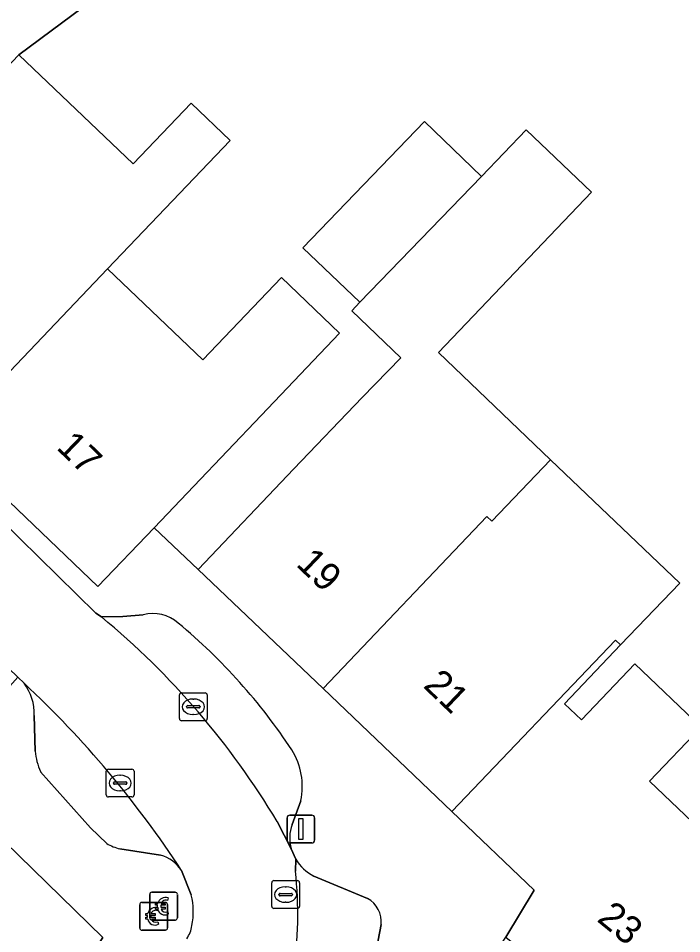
# Model space of a CAD drawing. Extents: x 160102 to 160934, y 382045 to 382923.
# Drawn here: x 160787.7 to 160811.62, y 382779.35 to 382812.33 of the extents above; entities that cross this region are included whole.
import ezdxf

# ---------------------------------------------------------------- set-up
doc = ezdxf.new("R2010")
doc.units = 0
for name, color, linetype in [('IMGEO_Betaalautomaat', 7, 'Continuous'), ('IMGEO_Erf', 7, 'Continuous'), ('IMGEO_Kolk', 7, 'Continuous'), ('IMGEO_Lichtmast', 7, 'Continuous'), ('IMGEO_Pand', 7, 'Continuous'), ('IMGEO_Pand_nummerreeks', 7, 'Continuous'), ('IMGEO_Parkeervlak_open', 7, 'Continuous'), ('IMGEO_Rijbaan_lokaal_open', 7, 'Continuous'), ('IMGEO_Rioolput', 7, 'Continuous'), ('IMGEO_Voetpad_open', 7, 'Continuous')]:
    doc.layers.add(name, color=color, linetype=linetype)

msp = doc.modelspace()

# ---------------------------------------------------------------- linework, layer by layer
at = {"layer": 'IMGEO_Betaalautomaat'}
for p, q in [((160792.438, 382779.913), (160792.438, 382780.754)), ((160792.438, 382780.754), (160792.438, 382779.913)), ((160792.513, 382780.837), (160793.354, 382780.837)), ((160793.354, 382780.837), (160792.513, 382780.837)), ((160793.437, 382780.763), (160793.437, 382779.922)), ((160793.437, 382779.922), (160793.437, 382780.763)), ((160792.155, 382780.472), (160792.996, 382780.472)), ((160792.996, 382780.472), (160792.155, 382780.472)), ((160793.1, 382780.642), (160793.083, 382780.542)), ((160792.08, 382779.548), (160792.08, 382780.389)), ((160792.08, 382780.389), (160792.08, 382779.548)), ((160792.721, 382780.301), (160792.721, 382780.369)), ((160792.742, 382780.277), (160792.725, 382780.177)), ((160792.842, 382780.369), (160792.842, 382780.301)), ((160793.079, 382780.398), (160793.079, 382779.557)), ((160793.079, 382779.557), (160793.079, 382780.398)), ((160793.087, 382780.136), (160793.109, 382780.049)), ((160792.363, 382779.936), (160792.363, 382780.004)), ((160792.484, 382780.004), (160792.484, 382779.936)), ((160793.363, 382779.838), (160792.522, 382779.838)), ((160792.522, 382779.838), (160793.363, 382779.838)), ((160792.729, 382779.771), (160792.751, 382779.684)), ((160793.005, 382779.473), (160792.164, 382779.473)), ((160792.164, 382779.473), (160793.005, 382779.473))]:
    msp.add_line(p, q, dxfattribs=at)
for points in [[(160792.721, 382780.369), (160792.652, 382780.369), (160792.652, 382780.438), (160792.731, 382780.438)], [(160792.853, 382780.438), (160793, 382780.438), (160793, 382780.369), (160792.842, 382780.369)], [(160792.726, 382780.232), (160792.652, 382780.232), (160792.652, 382780.301), (160792.721, 382780.301)], [(160792.842, 382780.301), (160793, 382780.301), (160793, 382780.232), (160792.856, 382780.232)], [(160792.363, 382780.004), (160792.294, 382780.004), (160792.294, 382780.073), (160792.373, 382780.073)], [(160792.368, 382779.867), (160792.294, 382779.867), (160792.294, 382779.936), (160792.363, 382779.936)], [(160792.495, 382780.073), (160792.642, 382780.073), (160792.642, 382780.004), (160792.484, 382780.004)], [(160792.484, 382779.936), (160792.642, 382779.936), (160792.642, 382779.867), (160792.498, 382779.867)]]:
    msp.add_lwpolyline(points, dxfattribs=at)
for centre, radius, start, end in [((160792.516, 382780.76), 0.0779, 92.4484, 184.2845), ((160792.516, 382780.76), 0.0779, 92.4484, 184.2845), ((160793.36, 382780.76), 0.0779, 2.4484, 94.2845), ((160793.36, 382780.76), 0.0779, 2.4484, 94.2845), ((160792.158, 382780.395), 0.0779, 92.4484, 184.2845), ((160792.158, 382780.395), 0.0779, 92.4484, 184.2845), ((160793.014, 382780.362), 0.293, 73.014, 165.0139), ((160793.02, 382780.375), 0.179, 69.3236, 159.5683), ((160793.002, 382780.395), 0.0779, 2.4484, 94.2845), ((160793.002, 382780.395), 0.0779, 2.4484, 94.2845), ((160792.656, 382779.997), 0.293, 73.014, 165.0139), ((160792.662, 382780.01), 0.179, 69.3236, 159.5683), ((160792.987, 382780.287), 0.267, 191.8096, 297.0389), ((160793.02, 382780.302), 0.179, 202.7625, 291.8693), ((160792.629, 382779.922), 0.267, 191.8096, 297.0389), ((160792.516, 382779.916), 0.0779, 182.4484, 274.2845), ((160792.516, 382779.916), 0.0779, 182.4484, 274.2845), ((160792.662, 382779.937), 0.179, 202.7625, 291.8693), ((160793.36, 382779.916), 0.0779, 272.4484, 4.2845), ((160793.36, 382779.916), 0.0779, 272.4484, 4.2845), ((160792.158, 382779.551), 0.0779, 182.4484, 274.2845), ((160792.158, 382779.551), 0.0779, 182.4484, 274.2845), ((160793.002, 382779.551), 0.0779, 272.4484, 4.2845), ((160793.002, 382779.551), 0.0779, 272.4484, 4.2845)]:
    msp.add_arc(centre, radius, start, end, dxfattribs=at)
at = {"layer": 'IMGEO_Erf'}
msp.add_lwpolyline([(160796.527, 382817.559), (160787.716, 382811.017), (160791.844, 382807.078), (160793.935, 382809.268), (160795.338, 382807.929), (160790.92, 382803.299), (160794.356, 382800.02), (160797.187, 382802.986), (160799.286, 382800.983), (160796.455, 382798.017), (160794.026, 382795.472), (160792.597, 382793.974), (160794.186, 382792.473), (160797.638, 382796.091), (160800.096, 382798.666), (160801.488, 382800.091), (160799.726, 382801.792), (160800.018, 382802.095), (160797.959, 382804.06), (160802.35, 382808.608), (160804.398, 382806.631), (160806.016, 382808.307), (160808.365, 382806.065), (160802.846, 382800.281), (160806.888, 382796.424), (160811.546, 382791.979), (160809.416, 382789.747), (160807.398, 382787.633), (160808.005, 382787.053), (160809.928, 382789.068), (160812.317, 382786.788), (160810.458, 382784.84), (160814.83, 382780.668)], dxfattribs=at)
at = {"layer": 'IMGEO_Kolk'}
for p, q in [((160793.587, 382788.02), (160794.439, 382788.02)), ((160793.512, 382787.094), (160793.512, 382787.946)), ((160794, 382787.8), (160794.025, 382787.8)), ((160794.513, 382787.946), (160794.513, 382787.094)), ((160793.771, 382787.514), (160793.771, 382787.526)), ((160794.209, 382787.477), (160793.811, 382787.477)), ((160793.814, 382787.563), (160794.212, 382787.563)), ((160794.255, 382787.526), (160794.255, 382787.514)), ((160794.439, 382787.02), (160793.587, 382787.02)), ((160794.023, 382787.24), (160793.998, 382787.24)), ((160790.873, 382784.346), (160790.873, 382785.198)), ((160790.948, 382785.272), (160791.8, 382785.272)), ((160791.361, 382785.052), (160791.386, 382785.052)), ((160791.874, 382785.198), (160791.874, 382784.346)), ((160791.132, 382784.766), (160791.132, 382784.778)), ((160791.57, 382784.729), (160791.172, 382784.729)), ((160791.175, 382784.815), (160791.573, 382784.815)), ((160791.616, 382784.778), (160791.616, 382784.766)), ((160791.384, 382784.492), (160791.359, 382784.492)), ((160791.8, 382784.272), (160790.948, 382784.272))]:
    msp.add_line(p, q, dxfattribs=at)
for points in [[(160793.587, 382788.02), (160794.439, 382788.02)], [(160793.512, 382787.094), (160793.512, 382787.946)], [(160794.513, 382787.946), (160794.513, 382787.094)], [(160794.439, 382787.02), (160793.587, 382787.02)], [(160790.873, 382784.346), (160790.873, 382785.198)], [(160790.948, 382785.272), (160791.8, 382785.272)], [(160791.874, 382785.198), (160791.874, 382784.346)], [(160791.8, 382784.272), (160790.948, 382784.272)]]:
    msp.add_lwpolyline(points, dxfattribs=at)
for centre, radius, start, end in [((160793.589, 382787.944), 0.0765, 91.552, 178.448), ((160793.589, 382787.944), 0.0765, 91.552, 178.448), ((160794.437, 382787.944), 0.0765, 1.552, 88.448), ((160794.437, 382787.944), 0.0765, 1.552, 88.448), ((160793.811, 382787.523), 0.0403, 85.8775, 175.7526), ((160793.808, 382787.513), 0.0366, 178.938, 274.7102), ((160794.212, 382787.52), 0.043, 264.8664, 352.4533), ((160794.216, 382787.525), 0.0386, 1.7309, 96.639), ((160793.589, 382787.096), 0.0765, 181.552, 268.448), ((160793.589, 382787.096), 0.0765, 181.552, 268.448), ((160794.437, 382787.096), 0.0765, 271.552, 358.448), ((160794.437, 382787.096), 0.0765, 271.552, 358.448), ((160790.95, 382785.196), 0.0765, 91.552, 178.448), ((160790.95, 382785.196), 0.0765, 91.552, 178.448), ((160791.798, 382785.196), 0.0765, 1.552, 88.448), ((160791.798, 382785.196), 0.0765, 1.552, 88.448), ((160791.172, 382784.775), 0.0403, 85.8775, 175.7526), ((160791.169, 382784.765), 0.0366, 178.938, 274.7102), ((160791.573, 382784.772), 0.043, 264.8664, 352.4533), ((160791.577, 382784.777), 0.0386, 1.7309, 96.639), ((160790.95, 382784.348), 0.0765, 181.552, 268.448), ((160790.95, 382784.348), 0.0765, 181.552, 268.448), ((160791.798, 382784.348), 0.0765, 271.552, 358.448), ((160791.798, 382784.348), 0.0765, 271.552, 358.448)]:
    msp.add_arc(centre, radius, start, end, dxfattribs=at)
for centre, major_axis, ratio, start_param, end_param in [((160793.999, 382787.52), (-0.387, 0.002), 0.722429, 4.712389, 7.853982), ((160794.024, 382787.52), (-0.39, 0.002), 0.717154, 1.570796, 4.712389), ((160791.36, 382784.772), (-0.387, 0.002), 0.722429, 4.712389, 7.853982), ((160791.385, 382784.772), (-0.39, 0.002), 0.717154, 1.570796, 4.712389)]:
    msp.add_ellipse(centre, major_axis=major_axis, ratio=ratio, start_param=start_param, end_param=end_param, dxfattribs=at)
at = {"layer": 'IMGEO_Lichtmast'}
for p, q in [((160797.393, 382782.715), (160797.393, 382783.515)), ((160797.393, 382783.515), (160797.393, 382782.715)), ((160797.493, 382783.615), (160798.283, 382783.615)), ((160798.283, 382783.615), (160797.493, 382783.615)), ((160798.383, 382783.515), (160798.383, 382782.715)), ((160798.383, 382782.715), (160798.383, 382783.515)), ((160798.283, 382782.615), (160797.493, 382782.615)), ((160797.493, 382782.615), (160798.283, 382782.615))]:
    msp.add_line(p, q, dxfattribs=at)
msp.add_lwpolyline([(160797.813, 382783.49), (160797.963, 382783.49), (160797.963, 382782.74), (160797.813, 382782.74), (160797.813, 382783.49)], dxfattribs=at)
for centre, start, end in [((160797.493, 382783.515), 90, 180), ((160797.493, 382783.515), 90, 180), ((160798.283, 382783.515), 0, 90), ((160798.283, 382783.515), 360, 90), ((160797.493, 382782.715), 180, 270), ((160797.493, 382782.715), 180, 270), ((160798.283, 382782.715), 270, 0), ((160798.283, 382782.715), 270, 0)]:
    msp.add_arc(centre, 0.1, start, end, dxfattribs=at)
at = {"layer": 'IMGEO_Pand'}
for points in [[(160795.338, 382807.929), (160793.935, 382809.268), (160791.844, 382807.078), (160787.716, 382811.017), (160785.388, 382808.578), (160782.959, 382806.033), (160782.081, 382805.113), (160779.559, 382802.469), (160779.743, 382802.19), (160785.04, 382797.135), (160790.92, 382803.299)], [(160804.398, 382806.631), (160802.35, 382808.608), (160797.959, 382804.06), (160800.018, 382802.095)], [(160802.846, 382800.281), (160808.365, 382806.065), (160806.016, 382808.307), (160804.398, 382806.631), (160800.018, 382802.095), (160799.726, 382801.792), (160801.488, 382800.091), (160800.096, 382798.666), (160797.638, 382796.091), (160794.186, 382792.473), (160798.687, 382788.177), (160804.597, 382794.371), (160804.77, 382794.205), (160806.888, 382796.424)], [(160785.04, 382797.135), (160790.574, 382791.854), (160792.597, 382793.974), (160794.026, 382795.472), (160796.455, 382798.017), (160799.286, 382800.983), (160797.187, 382802.986), (160794.356, 382800.02), (160790.92, 382803.299)], [(160798.687, 382788.177), (160803.33, 382783.747), (160809.228, 382789.927), (160809.416, 382789.747), (160811.546, 382791.979), (160806.888, 382796.424), (160804.77, 382794.205), (160804.597, 382794.371)], [(160810.458, 382784.84), (160812.317, 382786.788), (160809.928, 382789.068), (160808.005, 382787.053), (160807.398, 382787.633), (160809.416, 382789.747), (160809.228, 382789.927), (160803.33, 382783.747), (160806.304, 382780.909), (160805.278, 382779.217), (160809.161, 382776.067), (160809.871, 382775.473), (160814.052, 382772.086), (160816.387, 382774.746), (160812.321, 382778.04), (160814.83, 382780.668)], [(160782.139, 382787.59), (160779.207, 382784.465), (160781.695, 382782.046), (160779.547, 382779.834), (160780.12, 382779.453), (160780.671, 382779.086), (160787.602, 382774.477), (160790.752, 382779.206)]]:
    msp.add_lwpolyline(points, close=True, dxfattribs=at)
at = {"layer": 'IMGEO_Parkeervlak_open'}
for points in [[(160792.202, 382790.839), (160791.465, 382790.777), (160790.7, 382790.759)], [(160788.279, 382787.205), (160788.314, 382785.922)], [(160788.502, 382785.183), (160790.307, 382783.16), (160790.888, 382782.593)], [(160797.578, 382783.275), (160797.888, 382784.138)], [(160797.037, 382783.389), (160797.537, 382782.399)], [(160791.364, 382782.401), (160792.83, 382782.179)], [(160797.704, 382782.031), (160797.692, 382781.599)], [(160800.288, 382780.617), (160798.354, 382781.422)], [(160799.89, 382775.323), (160800.356, 382777.424), (160800.783, 382779.673)]]:
    msp.add_lwpolyline(points, dxfattribs=at)
for centre, radius, start, end in [((160772.308, 382768.536), 28.846, 30.991, 50.3893), ((160792.542, 382789.469), 1.412, 48.8641, 103.9362), ((160780.283, 382774.6), 20.682, 33.3362, 50.3826), ((160786.381, 382787.245), 1.899, 358.7824, 36.4003), ((160762.967, 382761.629), 36.569, 33.1326, 46.9955), ((160790.524, 382786.091), 2.217, 184.3698, 204.1765), ((160795.481, 382784.652), 2.461, 347.9486, 32.2747), ((160798.864, 382782.776), 1.379, 158.7818, 195.8588), ((160791.837, 382784.26), 1.919, 240.3463, 255.7193), ((160792.437, 382780.853), 1.383, 33.5372, 73.4989), ((160799.087, 382782.856), 1.611, 210.8134, 242.917), ((160783.659, 382780.037), 14.12, 336.3423, 6.3512), ((160799.841, 382779.781), 0.948, 353.4711, 61.8708)]:
    msp.add_arc(centre, radius, start, end, dxfattribs=at)
at = {"layer": 'IMGEO_Rijbaan_lokaal_open'}
for points in [[(160816.125, 382847.481), (160801.162, 382839.324), (160794.015, 382831.81), (160792.058, 382829.753), (160789.555, 382827.409), (160794.99, 382822.592), (160786.092, 382813.4), (160783.193, 382810.353), (160780.053, 382807.133), (160782.081, 382805.113), (160782.959, 382806.033), (160785.388, 382808.578), (160787.716, 382811.017), (160796.527, 382817.559), (160802.12, 382822.012), (160803.401, 382820.399), (160805.887, 382822.271), (160813.461, 382827.975)], [(160779.226, 382801.831), (160778.688, 382802.741), (160776.865, 382805.653), (160769.646, 382812.497), (160764.818, 382817.256), (160761.238, 382814.139), (160761.797, 382813.531), (160774.831, 382800.851), (160778.057, 382797.899), (160778.212, 382797.758), (160784.756, 382791.406), (160784.899, 382791.268), (160787.687, 382788.586), (160787.909, 382788.372)], [(160790.7, 382790.759), (160790.494, 382790.899), (160787.076, 382794.251), (160779.226, 382801.831)], [(160797.692, 382781.599), (160797.704, 382782.031), (160797.537, 382782.399), (160797.037, 382783.389)], [(160793.59, 382781.617), (160793.938, 382780.74)]]:
    msp.add_lwpolyline(points, dxfattribs=at)
for centre, radius, start, end in [((160772.308, 382768.536), 28.846, 30.991, 50.3893), ((160762.967, 382761.629), 36.569, 33.1326, 46.9955), ((160783.659, 382780.037), 14.12, 336.3423, 6.3512), ((160791.564, 382780.143), 2.448, 348.0535, 14.126), ((160792.84, 382779.796), 1.131, 326.0873, 351.8703)]:
    msp.add_arc(centre, radius, start, end, dxfattribs=at)
at = {"layer": 'IMGEO_Rioolput'}
for p, q in [((160796.84, 382780.33), (160796.84, 382781.182)), ((160796.915, 382781.256), (160797.767, 382781.256)), ((160797.841, 382781.182), (160797.841, 382780.33)), ((160797.099, 382780.75), (160797.099, 382780.762)), ((160797.142, 382780.799), (160797.54, 382780.799)), ((160797.328, 382781.036), (160797.353, 382781.036)), ((160797.583, 382780.762), (160797.583, 382780.75)), ((160797.537, 382780.713), (160797.139, 382780.713)), ((160797.351, 382780.476), (160797.326, 382780.476)), ((160797.767, 382780.256), (160796.915, 382780.256))]:
    msp.add_line(p, q, dxfattribs=at)
for points in [[(160796.84, 382780.33), (160796.84, 382781.182)], [(160796.915, 382781.256), (160797.767, 382781.256)], [(160797.841, 382781.182), (160797.841, 382780.33)], [(160797.767, 382780.256), (160796.915, 382780.256)]]:
    msp.add_lwpolyline(points, dxfattribs=at)
for centre, radius, start, end in [((160796.917, 382781.18), 0.0765, 91.552, 178.448), ((160796.917, 382781.18), 0.0765, 91.552, 178.448), ((160797.765, 382781.18), 0.0765, 1.552, 88.448), ((160797.765, 382781.18), 0.0765, 1.552, 88.448), ((160797.139, 382780.759), 0.0403, 85.8775, 175.7526), ((160797.136, 382780.749), 0.0366, 178.938, 274.7102), ((160797.54, 382780.756), 0.043, 264.8664, 352.4533), ((160797.544, 382780.761), 0.0386, 1.7309, 96.639), ((160796.917, 382780.332), 0.0765, 181.552, 268.448), ((160796.917, 382780.332), 0.0765, 181.552, 268.448), ((160797.765, 382780.332), 0.0765, 271.552, 358.448), ((160797.765, 382780.332), 0.0765, 271.552, 358.448)]:
    msp.add_arc(centre, radius, start, end, dxfattribs=at)
for centre, major_axis, ratio, start_param, end_param in [((160797.327, 382780.756), (-0.387, 0.002), 0.722429, 4.712389, 7.853982), ((160797.352, 382780.756), (-0.39, 0.002), 0.717154, 1.570796, 4.712389)]:
    msp.add_ellipse(centre, major_axis=major_axis, ratio=ratio, start_param=start_param, end_param=end_param, dxfattribs=at)
at = {"layer": 'IMGEO_Voetpad_open'}
for points in [[(160755.201, 382813.811), (160760.532, 382808.621), (160765.853, 382803.442), (160771.511, 382797.936), (160776.73, 382792.855), (160782.139, 382787.59), (160790.752, 382779.206), (160787.602, 382774.477), (160783.273, 382767.977), (160779.102, 382761.715), (160774.788, 382755.238), (160771.299, 382750), (160770.756, 382749.184), (160768.887, 382749.3), (160772.432, 382746.129), (160772.551, 382746.303)], [(160797.249, 382767.149), (160800.414, 382771.91), (160803.934, 382777.206), (160805.278, 382779.217), (160806.304, 382780.909), (160803.33, 382783.747), (160798.687, 382788.177), (160794.186, 382792.473), (160792.597, 382793.974), (160790.574, 382791.854), (160785.04, 382797.135), (160779.743, 382802.19), (160779.226, 382801.831), (160787.076, 382794.251), (160790.494, 382790.899), (160790.7, 382790.759), (160791.465, 382790.777), (160792.202, 382790.839)], [(160787.909, 382788.372), (160787.687, 382788.586), (160787.392, 382788.268), (160784.56, 382790.902), (160784.899, 382791.268), (160784.756, 382791.406)], [(160788.314, 382785.922), (160788.279, 382787.205)], [(160790.888, 382782.593), (160790.307, 382783.16), (160788.502, 382785.183)], [(160797.888, 382784.138), (160797.578, 382783.275)], [(160792.83, 382782.179), (160791.364, 382782.401)], [(160797.537, 382782.399), (160797.704, 382782.031)], [(160793.938, 382780.74), (160793.59, 382781.617)], [(160798.354, 382781.422), (160800.288, 382780.617)], [(160800.783, 382779.673), (160800.356, 382777.424), (160799.89, 382775.323)]]:
    msp.add_lwpolyline(points, dxfattribs=at)
for centre, radius, start, end in [((160792.542, 382789.469), 1.412, 48.8641, 103.9362), ((160780.283, 382774.6), 20.682, 33.3362, 50.3826), ((160786.381, 382787.245), 1.899, 358.7824, 36.4003), ((160790.524, 382786.091), 2.217, 184.3698, 204.1765), ((160795.481, 382784.652), 2.461, 347.9486, 32.2747), ((160798.864, 382782.776), 1.379, 158.7818, 195.8588), ((160791.837, 382784.26), 1.919, 240.3463, 255.7193), ((160792.437, 382780.853), 1.383, 33.5372, 73.4989), ((160799.087, 382782.856), 1.611, 210.8134, 242.917), ((160791.564, 382780.143), 2.448, 348.0535, 14.126), ((160799.841, 382779.781), 0.948, 353.4711, 61.8708), ((160792.84, 382779.796), 1.131, 326.0873, 351.8703)]:
    msp.add_arc(centre, radius, start, end, dxfattribs=at)

# ---------------------------------------------------------------- texts
at = {"layer": 'IMGEO_Pand_nummerreeks'}
for s, rotation, p in [('17', 316.0594, (160789.04, 382796.833)), ('19', 316.3406, (160797.68, 382792.623)), ('21', 316.34, (160802.267, 382788.245)), ('23', 320.8154, (160808.527, 382779.821))]:
    msp.add_text(s, height=1, rotation=rotation, dxfattribs=at).set_placement(p)

doc.saveas('drawing.dxf')
